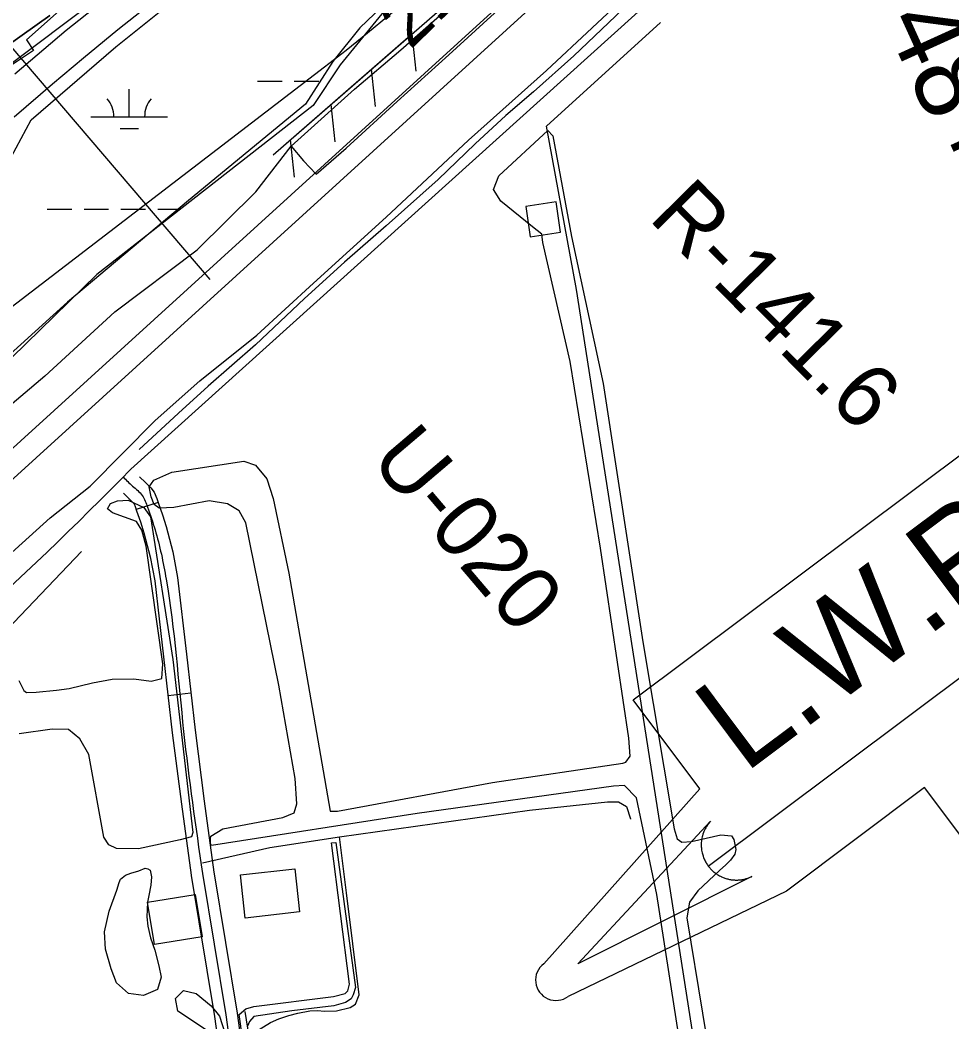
# Model space of a CAD drawing. Extents: x 3477039 to 3515015, y 546746 to 572297.
# Drawn here: x 3509416 to 3510630, y 556455 to 557761 of the extents above; entities that cross this region are included whole.
import ezdxf

# ---------------------------------------------------------------- set-up
doc = ezdxf.new("R2010")
doc.units = 0
for name, color, linetype in [('V-BLDG-OTLN', 7, 'Continuous'), ('V-DTCH-CNTR', 7, 'Continuous'), ('V-FLOD-BASE', 7, 'Continuous'), ('V-LEVE-TOET', 7, 'Continuous'), ('V-RIVR-EDGE', 7, 'Continuous'), ('V-RIVR-RANG', 7, 'Continuous'), ('V-RIVR-RANG-IDEN', 7, 'Continuous'), ('V-ROAD-CNTR', 7, 'Continuous'), ('V-RRAP-FSHR', 7, 'Continuous'), ('V-RRAP-RVMT', 7, 'Continuous'), ('V-SITE-VEGE', 7, 'Continuous'), ('V-SURV-IDEN', 7, 'Continuous'), ('V-SURV-LINE', 7, 'Continuous'), ('V-TOPO-DPTH', 7, 'Continuous'), ('V-TOPO-MINR', 7, 'Continuous'), ('V-TOPO-SHOR', 7, 'Continuous'), ('V-TOPO-WATR-IDEN', 7, 'Continuous'), ('V-WETL-SWMP', 7, 'Continuous')]:
    doc.layers.add(name, color=color, linetype=linetype)

msp = doc.modelspace()

# ---------------------------------------------------------------- linework, layer by layer
at = {"layer": 'V-BLDG-OTLN'}
for points in [[(3510119.8, 557484.2), (3510113.9, 557523.7), (3510074.3, 557517.9), (3510080.2, 557478.3)], [(3509773.5, 556654.7), (3509779.8, 556598.6), (3509709.1, 556590.6), (3509702.8, 556646.7)], [(3509643.7, 556621.4), (3509652.8, 556566.3), (3509590.9, 556556.1), (3509581.8, 556611.1)]]:
    msp.add_lwpolyline(points, close=True, dxfattribs=at)
at = {"layer": 'V-DTCH-CNTR'}
for points in [[(3509653.5, 556662.5), (3509741.2, 556682.6), (3509831.6, 556696.6), (3510079.3, 556731.1), (3510180.7, 556742.2), (3510195.2, 556742.1), (3510205.5, 556735.9), (3510210.9, 556720), (3510210.9, 556719.3)], [(3509721.3, 556441.8), (3509741.8, 556454.6), (3509752.6, 556459.1), (3509766, 556463.6), (3509777.6, 556466.8), (3509793.2, 556469.7), (3509802.9, 556470.2), (3509812.6, 556469.3), (3509827.9, 556469.5), (3509845.5, 556473.9), (3509852.5, 556478.5), (3509857.4, 556490.6), (3509840.9, 556623.6), (3509831.6, 556696.6)]]:
    msp.add_lwpolyline(points, dxfattribs=at)
at = {"layer": 'V-FLOD-BASE'}
msp.add_lwpolyline([(3509769, 557596.3), (3509784.8, 557577.4), (3509801.3, 557560), (3509840.5, 557593.7), (3509906.7, 557654.6), (3509974, 557715.2), (3510043.9, 557778.7)], dxfattribs=at)
at = {"layer": 'V-LEVE-TOET'}
for points in [[(3509447.8, 557296.9), (3509539.1, 557380.4), (3509646.3, 557461.3), (3509722.7, 557536.7), (3509769, 557596.3), (3509851.2, 557670.6), (3509911.6, 557721.8), (3510005.4, 557805)], [(3509507.1, 557153.3), (3509591.6, 557239.1), (3509649.7, 557290.7), (3509723.9, 557350.2), (3509798.1, 557418), (3509892.7, 557504), (3510000, 557604.1), (3510101.5, 557694.8), (3510220.4, 557806.7)], [(3509447.8, 557296.9), (3509282.5, 557156.8), (3509064.4, 556959), (3509011.6, 556908.7), (3508990.1, 556888.1), (3508968.5, 556868.8), (3508942.9, 556851), (3508926.9, 556843.5), (3508899.2, 556826.4), (3508844.4, 556795.6), (3508773.7, 556752.5), (3508701.6, 556708.7), (3508556.7, 556620.3), (3508416.1, 556547.2), (3508307.2, 556486.3), (3508182.5, 556413.8)], [(3507439.4, 555846.5), (3507582.8, 555925.2), (3507775.8, 556036), (3507964, 556138.4), (3508173.5, 556251.9), (3508389.5, 556370.2), (3508602.1, 556489), (3508820.2, 556610.1), (3508956.5, 556689.4), (3509035.6, 556740.4), (3509080.2, 556777.2), (3509128.6, 556819.8), (3509205.4, 556883.6), (3509312.9, 556984.1), (3509455, 557112.3), (3509507.1, 557153.3)]]:
    msp.add_lwpolyline(points, dxfattribs=at)
at = {"layer": 'V-RIVR-EDGE'}
msp.add_lwpolyline([(3509408.9, 557690.5), (3509475.7, 557747.4), (3509554.5, 557810.2)], dxfattribs=at)
at = {"layer": 'V-RIVR-RANG'}
msp.add_line((3509663.4, 557422.7), (3509013.6, 558182.8), dxfattribs=at)
at = {"layer": 'V-ROAD-CNTR'}
for p, q in [((3509595.5, 557132.1), (3509567, 557122.8)), ((3509638.2, 556883.5), (3509608.4, 556880))]:
    msp.add_line(p, q, dxfattribs=at)
for points in [[(3510335.3, 557875.2), (3509560, 557175.4)], [(3510335.3, 557875.2), (3509560, 557175.4)], [(3509560, 557175.4), (3509546.5, 557161.7), (3509533, 557148.1), (3509519.5, 557134.5), (3509505.8, 557121), (3509492.2, 557107.5), (3509478.4, 557094.1), (3509464.7, 557080.8), (3509450.8, 557067.5), (3509436.9, 557054.2), (3509423, 557041.1), (3509409, 557028), (3509394.9, 557014.9), (3509380.8, 557001.9), (3509366.6, 556989), (3509352.4, 556976.1), (3509338.1, 556963.3), (3509323.8, 556950.5), (3509309.4, 556937.8), (3509295, 556925.2), (3509288.7, 556919.7)], [(3509560, 557175.4), (3509546.5, 557161.7), (3509533, 557148.1), (3509519.5, 557134.5), (3509505.8, 557121), (3509492.2, 557107.5), (3509478.4, 557094.1), (3509464.7, 557080.8), (3509450.8, 557067.5), (3509436.9, 557054.2), (3509423, 557041.1), (3509409, 557028), (3509394.9, 557014.9), (3509380.8, 557001.9), (3509366.6, 556989), (3509352.4, 556976.1), (3509338.1, 556963.3), (3509323.8, 556950.5), (3509309.4, 556937.8), (3509295, 556925.2), (3509288.7, 556919.7)], [(3509571.3, 557165.5), (3509578.9, 557158.1), (3509586, 557151.3), (3509590.4, 557145.6), (3509593.8, 557137.4), (3509595.9, 557130.8), (3509601.1, 557116.2), (3509606, 557100.8), (3509614.6, 557067.8), (3509620.8, 557034.2), (3509632.3, 556934.5), (3509643.7, 556835.4), (3509655.6, 556743), (3509668.2, 556650.5)], [(3509550.3, 557144.1), (3509563.5, 557131.3), (3509564.2, 557130.4), (3509565.7, 557126.9), (3509567.5, 557121.2), (3509572.7, 557106.7), (3509577.1, 557092.5), (3509585.3, 557061.3), (3509591.1, 557029.8), (3509602.5, 556931.1), (3509613.9, 556831.8), (3509625.9, 556739), (3509638.4, 556646.5)], [(3509653.3, 556648.5), (3509683.8, 556464.3), (3509759.3, 555913.6), (3509871.1, 555206.5), (3509880.3, 555123.4), (3509968.9, 554496.9), (3510163.2, 553160.3), (3510302.7, 552283.7)], [(3509668.1, 556651), (3509698.6, 556466.5), (3509774.1, 555915.8), (3509886, 555208.5), (3509895.2, 555125.2), (3509983.7, 554499), (3510178, 553162.5), (3510317.6, 552286)], [(3509638.5, 556646.1), (3509669, 556462.1), (3509744.4, 555911.4), (3509856.2, 555204.5), (3509865.5, 555121.5), (3509954, 554494.8), (3510148.3, 553158), (3510287.9, 552281.3)]]:
    msp.add_lwpolyline(points, dxfattribs=at)
msp.add_spline([(3509549.9, 557165.3), (3509562.3, 557153.4), (3509574.7, 557141.3), (3509581.7, 557126), (3509591.5, 557096.6), (3509606, 557032), (3509628.8, 556833.6), (3509653.3, 556648.5)], degree=3, dxfattribs=at)
at = {"layer": 'V-RRAP-FSHR'}
for p, q in [((3509926, 557742.6), (3509931.2, 557694)), ((3509873.2, 557696.6), (3509878.4, 557648)), ((3509820.5, 557650.6), (3509825.6, 557602)), ((3509767.7, 557604.6), (3509772.8, 557556.1))]:
    msp.add_line(p, q, dxfattribs=at)
for points in [[(3509745.5, 557585.3), (3510295.9, 558064.8), (3510440.2, 558201.2), (3510700.4, 558506.5), (3511009.8, 558846.2), (3511280.1, 559141.5), (3511523.6, 559424.2), (3511745.5, 559655.1), (3512200.1, 560159.5), (3512557.9, 560555.2), (3512632.9, 560638.9), (3512862, 560796.6)], [(3509745.5, 557585.3), (3509921.4, 557738.5)]]:
    msp.add_lwpolyline(points, dxfattribs=at)
at = {"layer": 'V-RRAP-RVMT'}
for p, q in [((3509486.9, 557791.1), (3509424.2, 557734.9)), ((3509424.2, 557734.9), (3509433.4, 557721)), ((3509433.4, 557721), (3509295.5, 557629.9))]:
    msp.add_line(p, q, dxfattribs=at)
at = {"layer": 'V-SITE-VEGE'}
for points in [[(3510037.1, 557921.9), (3509858.1, 557750.5), (3509823.1, 557706.6), (3509787.3, 557651.2), (3509635.3, 557525.8), (3509477.6, 557393.2), (3509355.4, 557282.8)], [(3509384, 557545.7), (3509430.1, 557630.6), (3509540.6, 557726), (3509635.9, 557802.6)], [(3509710, 557105.5), (3509701.2, 557121.1), (3509685.7, 557130.4), (3509662.2, 557134.1), (3509616.1, 557125.4), (3509596.7, 557124.8), (3509590.5, 557129.4), (3509586.3, 557139.5), (3509583.7, 557152.7), (3509589.9, 557161.2), (3509613.6, 557171.5), (3509707.3, 557186.1), (3509722.4, 557180.9), (3509737, 557163.1), (3509745.4, 557137.1), (3509765.7, 557039.8), (3509819.7, 556729.9), (3509829.4, 556729.8), (3510031.3, 556767.4), (3510200.9, 556792.4), (3510204.8, 556793.9), (3510210.3, 556801.6), (3510208.9, 556824.8), (3510171.9, 557072.4), (3510132.3, 557315.6), (3510096.8, 557470.7), (3510095.4, 557481.7), (3510083.1, 557491.4), (3510041.9, 557524.7), (3510032.4, 557539.9), (3510039.4, 557557.8), (3510103.1, 557616.7), (3510109.9, 557609.8), (3510134, 557478.6), (3510175.1, 557287.2), (3510227, 556950.5), (3510267.8, 556706.8), (3510271.6, 556693.7), (3510277.8, 556689.4), (3510290.5, 556690.5), (3510328.5, 556699.2), (3510342.4, 556697.9), (3510345.5, 556692.9), (3510348.1, 556680.1), (3510346.6, 556673.9), (3510341.1, 556666.2), (3510334.9, 556660), (3510326.7, 556652.7), (3510298.7, 556626.2), (3510287.8, 556611.5), (3510284.2, 556591), (3510325, 556342.3)], [(3509414.3, 556900.1), (3509420.4, 556887.3), (3509423.9, 556884.6), (3509436.7, 556884.9), (3509463, 556887.5), (3509479.7, 556889.7), (3509509.9, 556897.3), (3509535.8, 556901.8), (3509563.7, 556902.4), (3509586.5, 556899.2), (3509600.5, 556902.6), (3509601.8, 556921.9), (3509579.8, 557075.3), (3509574.5, 557095.9), (3509567.2, 557107.5), (3509536.3, 557118.5), (3509529.7, 557124), (3509533.6, 557130.9), (3509542.6, 557134.3), (3509556.5, 557135), (3509577, 557125.6), (3509585.4, 557113.2), (3509614.9, 556927.3), (3509640.8, 556702.2), (3509639.2, 556696.5), (3509624.1, 556692.7), (3509569.8, 556681), (3509541.2, 556681.1), (3509531.5, 556685.8), (3509525, 556695.9), (3509505.1, 556803.6), (3509493.6, 556824.2), (3509479, 556836.3), (3509457.3, 556836.8), (3509414.7, 556830.5)], [(3510276.6, 556420), (3510245.3, 556621.4), (3510218.5, 556747.4), (3510203.1, 556763.3), (3510188.8, 556762.6), (3509933.1, 556726.9), (3509665.1, 556685.1), (3509663.9, 556687.8), (3509663.6, 556694.4), (3509664, 556697.5), (3509679.9, 556706.7), (3509757.8, 556721.7), (3509772.9, 556727.8), (3509776.4, 556739.4), (3509773.9, 556772.3), (3509752.9, 556894), (3509710, 557105.5)], [(3509722.9, 556310.9), (3509701, 556464.7), (3509709.9, 556472.3), (3509720, 556475.4), (3509823.8, 556488.3), (3509839.3, 556492.1), (3509842.8, 556495.6), (3509844.8, 556504.5), (3509821.4, 556688.8), (3509827.2, 556689.2), (3509852.5, 556500.2), (3509849.4, 556490.5), (3509847, 556485.5), (3509839.6, 556480.5), (3509824.5, 556476.3), (3509769.9, 556469.7), (3509720.3, 556462.2), (3509714.5, 556455.7), (3509712.1, 556449.5)], [(3509662.5, 556442), (3509621.3, 556469.4), (3509618.3, 556485.6), (3509628.8, 556496), (3509645, 556492.1), (3509664.7, 556476.1), (3509675.4, 556462.9), (3509682.6, 556441.2)]]:
    msp.add_lwpolyline(points, dxfattribs=at)
msp.add_lwpolyline([(3509553.1, 556646.4), (3509560.1, 556649.1), (3509570.3, 556652.3), (3509578.7, 556655.4), (3509582.2, 556654.7), (3509585, 556652.9), (3509587, 556644.5), (3509585.9, 556633.3), (3509583.4, 556620), (3509581.7, 556611.2), (3509580.8, 556592.3), (3509582.1, 556580.1), (3509585.5, 556565), (3509591.1, 556548.8), (3509596.6, 556528.5), (3509599.6, 556513.4), (3509594.6, 556497.3), (3509576.7, 556489.7), (3509557.1, 556492.3), (3509541.4, 556506), (3509534.5, 556524.3), (3509527, 556549.9), (3509525.7, 556572.7), (3509531.8, 556599.6), (3509541.8, 556626.9), (3509545, 556637), (3509546.4, 556641.2)], close=True, dxfattribs=at)
at = {"layer": 'V-SURV-LINE'}
for points in [[(3508981.9, 556817.2), (3510420.1, 558126.3)], [(3510440.3, 558104.1), (3509002.1, 556795)]]:
    msp.add_lwpolyline(points, dxfattribs=at)
at = {"layer": 'V-TOPO-DPTH'}
msp.add_lwpolyline([(3509454.5, 557766.8), (3509359.5, 557699.2)], dxfattribs=at)
at = {"layer": 'V-TOPO-MINR'}
for points in [[(3507790.4, 556420.3), (3508808, 556938.3), (3508821, 556944.5), (3508833.7, 556951.3), (3508845.7, 556959), (3508857.5, 556967.3), (3509812.3, 557699.6), (3509840.4, 557721.6), (3509868.3, 557743.9), (3509895.8, 557766.7), (3509923.1, 557789.8), (3509950, 557813.4), (3509976.6, 557837.2), (3510002.8, 557861.4), (3510028.8, 557885.9), (3510197.8, 558047.7)], [(3509370.4, 557679.1), (3509769.9, 557979.7)], [(3509359.5, 557699.2), (3509454.5, 557766.8)]]:
    msp.add_lwpolyline(points, dxfattribs=at)
at = {"layer": 'V-TOPO-SHOR'}
msp.add_line((3509708.6, 556469), (3509889, 555302.7), dxfattribs=at)
for points in [[(3510200.4, 557774.5), (3510137, 557714), (3510084.5, 557667.2), (3510048.6, 557636.4), (3510008.6, 557599.4), (3509960.2, 557552.9), (3509892.7, 557492.5), (3509838.1, 557445.2), (3509786, 557398), (3509722.2, 557337.5), (3509660.9, 557283.7), (3509622.1, 557248.4), (3509570.8, 557201.1)], [(3510461.9, 555353.5), (3510140.3, 557409.8), (3510101.6, 557622.4), (3510249.8, 557757.7)], [(3508671.1, 554916.1), (3508497.1, 556359.4), (3508877.3, 556572.1), (3509077.1, 556694.5), (3509354.1, 556920), (3509495.9, 557068.3)]]:
    msp.add_lwpolyline(points, dxfattribs=at)
at = {"layer": 'V-TOPO-WATR-IDEN'}
msp.add_line((3510312.1, 556658.4), (3510913.3, 557108.8), dxfattribs=at)
for points in [[(3510097.8, 556531), (3510301, 556759), (3510214.2, 556874.8), (3510725.2, 557257.7), (3510812, 557141.9), (3511095.9, 557278.7)], [(3511127.7, 557236.3), (3510908.1, 556995.9), (3510745.3, 556873.9), (3510838.4, 556749.6), (3510687.1, 556636.3), (3510594, 556760.6), (3510414, 556625.8), (3510129.6, 556488.5)]]:
    msp.add_lwpolyline(points, dxfattribs=at)
msp.add_lwpolyline([(3510369.1, 556644.9), (3510142.1, 556531.1), (3510315.2, 556716.9), (3510312.2, 556713.4), (3510309.7, 556709.8), (3510308.8, 556708.2), (3510308.1, 556706.9), (3510307.3, 556705.2), (3510306.5, 556703.5), (3510305.9, 556702), (3510305.2, 556700), (3510304.6, 556697.7), (3510304.2, 556696.5), (3510303.9, 556694.8), (3510303.5, 556692.6), (3510303.3, 556690.9), (3510303.1, 556689.1), (3510303, 556687.9), (3510303, 556686.5), (3510303, 556684.9), (3510303.1, 556683.4), (3510303.2, 556681.9), (3510303.3, 556680.7), (3510303.5, 556678.9), (3510303.8, 556677.1), (3510304.1, 556675.7), (3510304.5, 556674.1), (3510304.9, 556672.8), (3510305.3, 556671.6), (3510305.6, 556670.6), (3510306.1, 556669.2), (3510306.7, 556667.8), (3510307.3, 556666.4), (3510308, 556665.1), (3510308.6, 556663.9), (3510309.4, 556662.6), (3510310, 556661.5), (3510311, 556660), (3510312.1, 556658.4), (3510312.5, 556657.9), (3510313.1, 556657.2), (3510313.8, 556656.3), (3510314.5, 556655.5), (3510315.2, 556654.8), (3510315.9, 556654), (3510316.7, 556653.2), (3510317.3, 556652.6), (3510318.2, 556651.8), (3510319.1, 556651), (3510319.7, 556650.5), (3510321.2, 556649.3), (3510322.1, 556648.6), (3510322.7, 556648.2), (3510323.7, 556647.5), (3510324.7, 556646.9), (3510325.6, 556646.4), (3510326.8, 556645.7), (3510327.9, 556645.1), (3510328.8, 556644.7), (3510329.6, 556644.3), (3510330.6, 556643.8), (3510331.6, 556643.4), (3510332.7, 556643), (3510333.8, 556642.6), (3510335, 556642.2), (3510336.5, 556641.8), (3510337.5, 556641.5), (3510338.7, 556641.2), (3510339.9, 556641), (3510340.9, 556640.8), (3510341.9, 556640.6), (3510343.5, 556640.4), (3510343.5, 556640.4), (3510344.4, 556640.3), (3510345.1, 556640.2), (3510346.2, 556640.2), (3510347.4, 556640.1), (3510348.5, 556640.1), (3510349.4, 556640.1), (3510350.6, 556640.1), (3510351.7, 556640.2), (3510352.5, 556640.2), (3510353.6, 556640.3), (3510355, 556640.5), (3510355.9, 556640.6), (3510356.5, 556640.8), (3510357.2, 556640.9), (3510357.9, 556641), (3510358.9, 556641.2), (3510359.8, 556641.4), (3510360.7, 556641.7), (3510361.7, 556642), (3510362.9, 556642.3), (3510363.6, 556642.6), (3510364.7, 556643), (3510366, 556643.5), (3510366.9, 556643.9), (3510367.7, 556644.2), (3510368.3, 556644.5), (3510368.8, 556644.7)], close=True, dxfattribs=at)
msp.add_arc((3510113.7, 556509.7), 26.5, 126.8385, 306.8385, dxfattribs=at)
at = {"layer": 'V-WETL-SWMP'}
for p, q in [((3509724.9, 557681), (3509756.9, 557681)), ((3509772.9, 557681), (3509804.9, 557681)), ((3509557.9, 557634.6), (3509557.9, 557670.6)), ((3509507.9, 557634.6), (3509607.9, 557634.6)), ((3509545.9, 557619.2), (3509569.9, 557619.2)), ((3509451, 557514.5), (3509483, 557514.5)), ((3509499, 557514.5), (3509531, 557514.5)), ((3509547, 557514.5), (3509579, 557514.5)), ((3509595, 557514.5), (3509624.8, 557514.5))]:
    msp.add_line(p, q, dxfattribs=at)
for points in [[(3509408, 557634.7), (3509458.1, 557677.6), (3509498.2, 557711.7), (3509542.9, 557748.5), (3509596.6, 557791.1), (3509645.6, 557827.8), (3509698.9, 557875.4), (3509766.5, 557923.2), (3509834.6, 557985.4), (3509901.6, 558049.5), (3509979.7, 558117.4), (3510049.1, 558186.9), (3510116.9, 558261.4), (3510195.1, 558335.8), (3510265.3, 558413.4), (3510287.9, 558443.4), (3510303, 558449.9), (3510321.9, 558447.4), (3510327.7, 558447), (3510336.3, 558451.6)], [(3510026.5, 557940.1), (3509832.7, 557702.3), (3509797.5, 557649.4), (3509515.6, 557429.2), (3509145.7, 557068.1)]]:
    msp.add_lwpolyline(points, dxfattribs=at)
for centre, start, end in [((3509502.6, 557635.1), 359.2282, 40.7718), ((3509613.1, 557635.1), 139.2282, 180.7718)]:
    msp.add_arc(centre, 35.2, start, end, dxfattribs=at)

# ---------------------------------------------------------------- texts
at = {"layer": 'V-RIVR-RANG'}
msp.add_text('21.2', height=67, rotation=44.4983, dxfattribs=at).set_placement((3509924.1, 557721.2))
at = {"layer": 'V-RIVR-RANG-IDEN'}
for s, rotation, p in [('R-141.6', 314.6369, (3510233, 557501.8)), ('U-020', 310.3883, (3509869.8, 557187.2))]:
    msp.add_text(s, height=83, rotation=rotation, dxfattribs=at).set_placement(p)
at = {"layer": 'V-SURV-IDEN'}
for s, rotation, p in [('1848+61.5', 294.4426, (3510478.9, 557894.5)), ('1828+76.6', 312.7635, (3509120.3, 556534.4))]:
    msp.add_text(s, height=100, rotation=rotation, dxfattribs=at).set_placement(p)
at = {"layer": 'V-TOPO-WATR-IDEN'}
msp.add_text('L.W.R.P.', height=124.5, rotation=36.8384, dxfattribs=at).set_placement((3510359, 556777.9))

doc.saveas('drawing.dxf')
